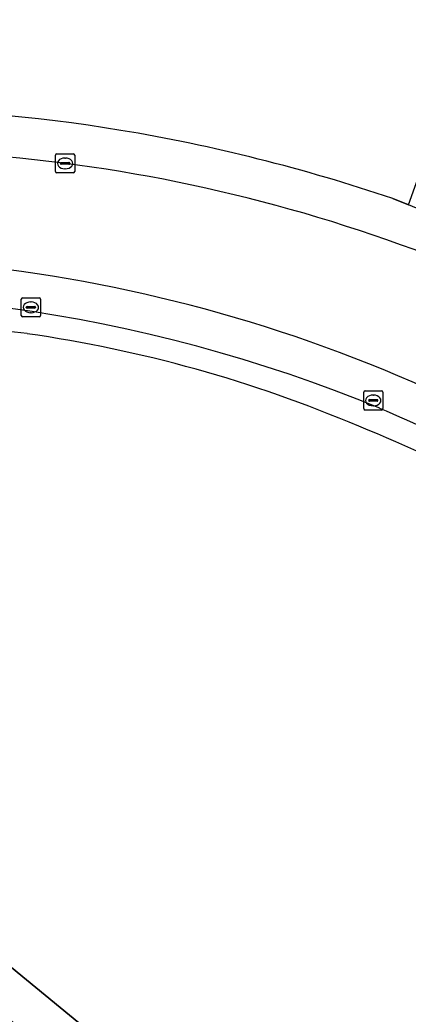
# Model space of a CAD drawing. Extents: x 162879 to 165540, y 384011 to 385181.
# Drawn here: x 163847.1 to 163867.4, y 384190.4 to 384242.3 of the extents above; entities that cross this region are included whole.
import ezdxf

# ---------------------------------------------------------------- set-up
doc = ezdxf.new("R2010")
doc.units = 0
for name, color, linetype in [('IMGEO_Erf', 7, 'Continuous'), ('IMGEO_Groenvoorziening', 7, 'Continuous'), ('IMGEO_Hek', 7, 'Continuous'), ('IMGEO_Kolk', 7, 'Continuous'), ('IMGEO_Parkeervlak_open', 7, 'Continuous'), ('IMGEO_Rijbaan_lokaal_open', 7, 'Continuous'), ('IMGEO_Voetpad_halfverhard', 7, 'Continuous'), ('IMGEO_Voetpad_open', 7, 'Continuous')]:
    doc.layers.add(name, color=color, linetype=linetype)

msp = doc.modelspace()

# ---------------------------------------------------------------- linework, layer by layer
at = {"layer": 'IMGEO_Erf'}
msp.add_lwpolyline([(163866.598, 384232.945), (163867.411, 384232.628), (163868.325, 384235.136), (163878.501, 384245.001), (163874.755, 384248.868), (163875.923, 384250), (163877.229, 384251.265), (163878.452, 384250), (163880.97, 384247.395), (163887.47, 384253.697), (163883.987, 384257.285), (163881.245, 384260.111), (163881.118, 384260.242), (163884.706, 384263.725)], dxfattribs=at)
for centre, radius, start, end in [((163838.92, 384155.377), 82.244, 80.56839, 99.93282), ((163837.291, 384146.269), 91.497, 71.3185, 80.49702)]:
    msp.add_arc(centre, radius, start, end, dxfattribs=at)
at = {"layer": 'IMGEO_Groenvoorziening'}
msp.add_lwpolyline([(163826.309, 384225.989), (163813.729, 384223.584), (163813.793, 384223.056), (163818.014, 384219.641), (163817.073, 384218.475), (163812.095, 384222.498), (163812.82, 384223.41), (163810.047, 384222.88), (163856.748, 384184.519), (163861.5, 384180.989), (163871.279, 384174.09), (163871.801, 384174.863), (163867.748, 384177.75), (163868.589, 384178.987), (163873.653, 384175.416), (163872.253, 384173.403), (163881.449, 384166.915), (163884.749, 384171.202)], dxfattribs=at)
for centre, radius, start, end in [((163836.525, 384144.496), 82.131, 82.32441, 97.14553), ((163837.567, 384156.877), 69.724, 66.9858, 81.8136), ((163835.823, 384149.371), 77.326, 55.6449, 67.97141)]:
    msp.add_arc(centre, radius, start, end, dxfattribs=at)
at = {"layer": 'IMGEO_Hek'}
msp.add_lwpolyline([(163871.279, 384174.09), (163861.5, 384180.989), (163856.748, 384184.519), (163810.047, 384222.88)], dxfattribs=at)
at = {"layer": 'IMGEO_Kolk'}
for p, q in [((163848.98, 384234.358), (163848.98, 384235.21)), ((163849.055, 384235.284), (163849.907, 384235.284)), ((163849.468, 384235.064), (163849.493, 384235.064)), ((163849.981, 384235.21), (163849.981, 384234.358)), ((163849.239, 384234.778), (163849.239, 384234.79)), ((163849.677, 384234.741), (163849.279, 384234.741)), ((163849.282, 384234.827), (163849.68, 384234.827)), ((163849.491, 384234.504), (163849.466, 384234.504)), ((163849.723, 384234.79), (163849.723, 384234.778)), ((163849.907, 384234.284), (163849.055, 384234.284)), ((163847.268, 384227.766), (163848.12, 384227.766)), ((163847.193, 384226.84), (163847.193, 384227.692)), ((163847.452, 384227.26), (163847.452, 384227.272)), ((163847.89, 384227.223), (163847.492, 384227.223)), ((163847.495, 384227.309), (163847.893, 384227.309)), ((163847.681, 384227.546), (163847.706, 384227.546)), ((163847.936, 384227.272), (163847.936, 384227.26)), ((163848.194, 384227.692), (163848.194, 384226.84)), ((163848.12, 384226.766), (163847.268, 384226.766)), ((163847.704, 384226.986), (163847.679, 384226.986)), ((163865.072, 384221.975), (163865.072, 384222.827)), ((163865.147, 384222.901), (163865.999, 384222.901)), ((163865.56, 384222.681), (163865.585, 384222.681)), ((163866.073, 384222.827), (163866.073, 384221.975)), ((163865.331, 384222.395), (163865.331, 384222.407)), ((163865.769, 384222.358), (163865.371, 384222.358)), ((163865.374, 384222.444), (163865.772, 384222.444)), ((163865.583, 384222.121), (163865.558, 384222.121)), ((163865.815, 384222.407), (163865.815, 384222.395)), ((163865.999, 384221.901), (163865.147, 384221.901))]:
    msp.add_line(p, q, dxfattribs=at)
for points in [[(163848.98, 384234.358), (163848.98, 384235.21)], [(163849.055, 384235.284), (163849.907, 384235.284)], [(163849.981, 384235.21), (163849.981, 384234.358)], [(163849.907, 384234.284), (163849.055, 384234.284)], [(163847.268, 384227.766), (163848.12, 384227.766)], [(163847.193, 384226.84), (163847.193, 384227.692)], [(163848.194, 384227.692), (163848.194, 384226.84)], [(163848.12, 384226.766), (163847.268, 384226.766)], [(163865.072, 384221.975), (163865.072, 384222.827)], [(163865.147, 384222.901), (163865.999, 384222.901)], [(163866.073, 384222.827), (163866.073, 384221.975)], [(163865.999, 384221.901), (163865.147, 384221.901)]]:
    msp.add_lwpolyline(points, dxfattribs=at)
for centre, radius, start, end in [((163849.057, 384235.208), 0.0765, 91.552, 178.448), ((163849.057, 384235.208), 0.0765, 91.552, 178.448), ((163849.905, 384235.208), 0.0765, 1.552, 88.448), ((163849.905, 384235.208), 0.0765, 1.552, 88.448), ((163849.279, 384234.787), 0.0403, 85.8775, 175.7526), ((163849.276, 384234.777), 0.0366, 178.938, 274.7102), ((163849.68, 384234.784), 0.043, 264.8664, 352.4533), ((163849.684, 384234.789), 0.0386, 1.7309, 96.639), ((163849.057, 384234.36), 0.0765, 181.552, 268.448), ((163849.057, 384234.36), 0.0765, 181.552, 268.448), ((163849.905, 384234.36), 0.0765, 271.552, 358.448), ((163849.905, 384234.36), 0.0765, 271.552, 358.448), ((163847.27, 384227.69), 0.0765, 91.552, 178.448), ((163847.27, 384227.69), 0.0765, 91.552, 178.448), ((163848.118, 384227.69), 0.0765, 1.552, 88.448), ((163848.118, 384227.69), 0.0765, 1.552, 88.448), ((163847.492, 384227.269), 0.0403, 85.8775, 175.7526), ((163847.489, 384227.259), 0.0366, 178.938, 274.7102), ((163847.893, 384227.266), 0.043, 264.8664, 352.4533), ((163847.897, 384227.271), 0.0386, 1.7309, 96.639), ((163847.27, 384226.842), 0.0765, 181.552, 268.448), ((163847.27, 384226.842), 0.0765, 181.552, 268.448), ((163848.118, 384226.842), 0.0765, 271.552, 358.448), ((163848.118, 384226.842), 0.0765, 271.552, 358.448), ((163865.149, 384222.825), 0.0765, 91.552, 178.448), ((163865.149, 384222.825), 0.0765, 91.552, 178.448), ((163865.997, 384222.825), 0.0765, 1.552, 88.448), ((163865.997, 384222.825), 0.0765, 1.552, 88.448), ((163865.371, 384222.404), 0.0403, 85.8775, 175.7526), ((163865.368, 384222.394), 0.0366, 178.938, 274.7102), ((163865.772, 384222.401), 0.043, 264.8664, 352.4533), ((163865.776, 384222.406), 0.0386, 1.7309, 96.639), ((163865.149, 384221.977), 0.0765, 181.552, 268.448), ((163865.149, 384221.977), 0.0765, 181.552, 268.448), ((163865.997, 384221.977), 0.0765, 271.552, 358.448), ((163865.997, 384221.977), 0.0765, 271.552, 358.448)]:
    msp.add_arc(centre, radius, start, end, dxfattribs=at)
for centre, major_axis, ratio, start_param, end_param in [((163849.467, 384234.784), (-0.387, 0.002), 0.722429, 4.712389, 7.853982), ((163849.492, 384234.784), (-0.39, 0.002), 0.717154, 1.570796, 4.712389), ((163847.68, 384227.266), (-0.387, 0.002), 0.722429, 4.712389, 7.853982), ((163847.705, 384227.266), (-0.39, 0.002), 0.717154, 1.570796, 4.712389), ((163865.559, 384222.401), (-0.387, 0.002), 0.722429, 4.712389, 7.853982), ((163865.584, 384222.401), (-0.39, 0.002), 0.717154, 1.570796, 4.712389)]:
    msp.add_ellipse(centre, major_axis=major_axis, ratio=ratio, start_param=start_param, end_param=end_param, dxfattribs=at)
at = {"layer": 'IMGEO_Parkeervlak_open'}
for centre, radius, start, end in [((163836.209, 384151.273), 78.638, 58.06837, 96.32438), ((163835.794, 384148.993), 78.966, 67.58192, 96.81419), ((163834.58, 384147.958), 80.389, 58.31116, 67.06318)]:
    msp.add_arc(centre, radius, start, end, dxfattribs=at)
at = {"layer": 'IMGEO_Rijbaan_lokaal_open'}
for centre, radius, start, end in [((163838.744, 384152.23), 83.249, 68.59732, 85.26611), ((163836.209, 384151.273), 78.638, 58.06837, 96.32438)]:
    msp.add_arc(centre, radius, start, end, dxfattribs=at)
at = {"layer": 'IMGEO_Voetpad_halfverhard'}
msp.add_lwpolyline([(163810.047, 384222.88), (163807.631, 384223.052), (163808.361, 384222.399), (163809.893, 384220.452), (163837.693, 384197.164), (163859.579, 384179.688), (163865.404, 384175.73), (163875.796, 384167.523), (163876.921, 384166.48), (163878.025, 384164.958), (163878.42, 384162.963), (163879.382, 384164.231), (163880.325, 384165.455), (163877.764, 384168.035), (163873.562, 384171.656), (163872.53, 384172.614), (163872.253, 384173.403), (163871.279, 384174.09), (163861.5, 384180.989), (163856.748, 384184.519)], close=True, dxfattribs=at)
at = {"layer": 'IMGEO_Voetpad_open'}
msp.add_lwpolyline([(163877.287, 384228.451), (163873.944, 384229.898), (163867.411, 384232.628), (163866.598, 384232.945)], dxfattribs=at)
for centre, radius, start, end in [((163838.92, 384155.377), 82.244, 80.56839, 99.93282), ((163837.291, 384146.269), 91.497, 71.3185, 80.49702), ((163838.744, 384152.23), 83.249, 68.59732, 85.26611), ((163835.794, 384148.993), 78.966, 67.58192, 96.81419), ((163836.525, 384144.496), 82.131, 82.32441, 97.14553), ((163837.567, 384156.877), 69.724, 66.9858, 81.8136), ((163834.58, 384147.958), 80.389, 58.31116, 67.06318), ((163835.823, 384149.371), 77.326, 55.6449, 67.97141)]:
    msp.add_arc(centre, radius, start, end, dxfattribs=at)

doc.saveas('drawing.dxf')
